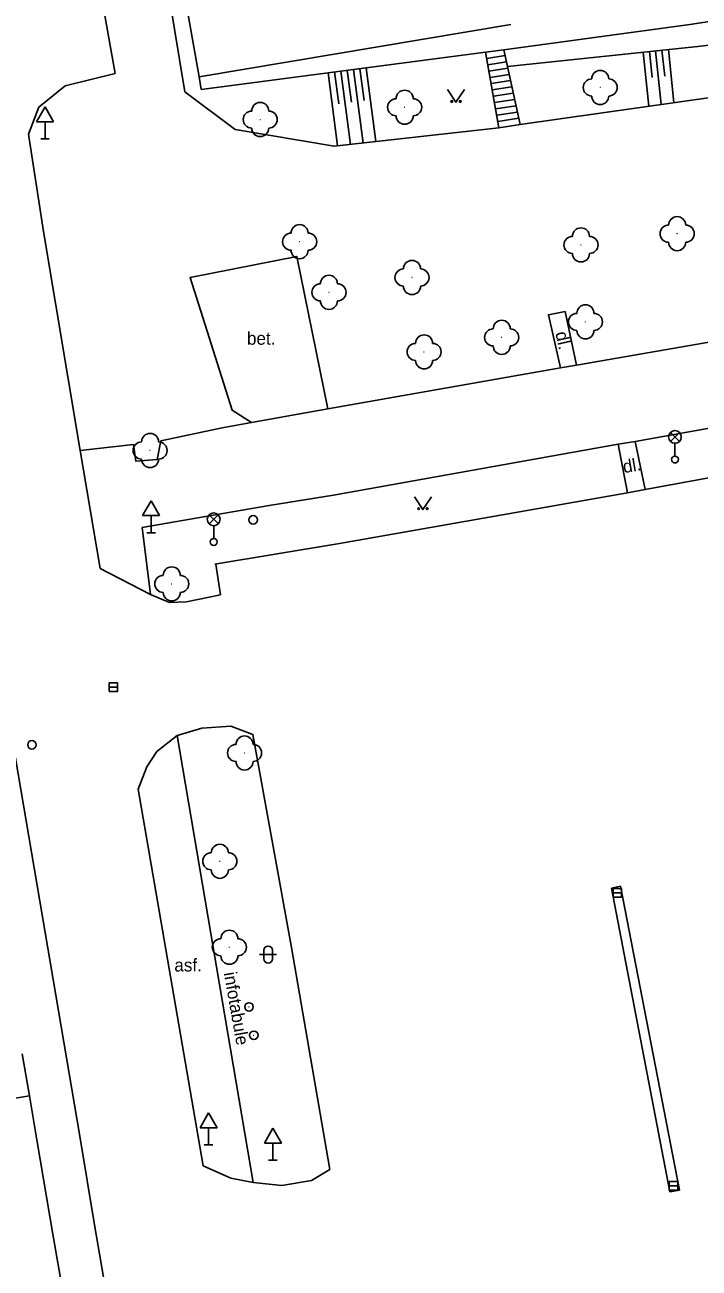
# Model space of a CAD drawing. Extents: x -737812 to -729375, y -1123000 to -1115500.
# Drawn here: x -735552.1 to -735512.5, y -1119084 to -1119011.1 of the extents above; entities that cross this region are included whole.
import ezdxf

# ---------------------------------------------------------------- set-up
doc = ezdxf.new("R2010")
doc.units = 0
for name, color, linetype in [('Doplněk polohopisu', 7, 'Continuous'), ('Doplňkové značky', 7, 'Continuous'), ('Hranice - ploty_ zdi', 7, 'Continuous'), ('Komunikace', 7, 'Continuous'), ('Pomocné popisy', 7, 'Continuous'), ('Povr_ zn_ inž_ sítí - el_', 7, 'Continuous'), ('Povr_ zn_ inž_ sítí - kan_', 7, 'Continuous'), ('Povr_ zn_ inž_ sítí - vod_', 7, 'Continuous'), ('Stavební objekty', 7, 'Continuous'), ('Výškopis', 7, 'Continuous'), ('Zeleň', 7, 'Continuous'), ('Značky druhů pozemků', 7, 'Continuous')]:
    doc.layers.add(name, color=color, linetype=linetype)

msp = doc.modelspace()

# ---------------------------------------------------------------- linework, layer by layer
at = {"layer": 'Doplněk polohopisu'}
for p, q in [((-735542.68, -1119015.07), (-735544.53, -1119003.74)), ((-735545.17, -1119040.61), (-735540.89, -1119039.86)), ((-735544.68, -1119044.53), (-735545.17, -1119040.61)), ((-735538.66, -1119079), (-735543.13, -1119052.8)), ((-735551.78, -1119073.91), (-735580.95, -1119078.83))]:
    msp.add_line(p, q, dxfattribs=at)
for points in [[(-735538.76, -1119034.45), (-735539.9, -1119033.73), (-735542.36, -1119025.94), (-735536.11, -1119024.71), (-735534.29, -1119033.65)], [(-735519.7, -1119031.08), (-735502.69, -1119028.14), (-735488.57, -1119025.74), (-735486.99, -1119025.47)], [(-735516.27, -1119035.56), (-735501.13, -1119032.85), (-735484.4, -1119029.88), (-735468.21, -1119026.97)], [(-735520.65, -1119031.24), (-735521.35, -1119028.13), (-735520.37, -1119027.95), (-735519.7, -1119031.08)], [(-735534.29, -1119033.65), (-735520.65, -1119031.24)], [(-735520.65, -1119031.24), (-735519.7, -1119031.08)], [(-735538.76, -1119034.45), (-735534.29, -1119033.65)], [(-735538.76, -1119034.45), (-735540.48, -1119034.77), (-735544.08, -1119035.52), (-735544.3, -1119036.61), (-735545.55, -1119036.71), (-735545.69, -1119035.74), (-735548.81, -1119036.09)], [(-735540.89, -1119039.86), (-735537.72, -1119039.32), (-735533.96, -1119038.7), (-735517.25, -1119035.72)], [(-735517.25, -1119035.72), (-735516.27, -1119035.56)], [(-735517.25, -1119035.72), (-735516.72, -1119038.58)], [(-735516.27, -1119035.56), (-735515.67, -1119038.37)], [(-735517.65, -1119061.75), (-735517.12, -1119061.62)], [(-735517.65, -1119061.75), (-735514.22, -1119079.55)], [(-735513.67, -1119079.44), (-735517.12, -1119061.62)], [(-735551.78, -1119073.91), (-735551.34, -1119076.62), (-735550.42, -1119082.02), (-735549.8, -1119085.5)], [(-735514.22, -1119079.55), (-735513.67, -1119079.44)]]:
    msp.add_lwpolyline(points, dxfattribs=at)
at = {"layer": 'Doplňkové značky'}
for p, q in [((-735550.87, -1119015.954), (-735551.37, -1119016.82)), ((-735550.87, -1119015.954), (-735550.37, -1119016.82)), ((-735551.37, -1119016.82), (-735550.37, -1119016.82)), ((-735550.87, -1119017.82), (-735550.87, -1119016.82)), ((-735551.12, -1119017.82), (-735550.62, -1119017.82)), ((-735544.65, -1119039.044), (-735545.15, -1119039.91)), ((-735544.65, -1119039.044), (-735544.15, -1119039.91)), ((-735545.15, -1119039.91), (-735544.15, -1119039.91)), ((-735544.65, -1119040.91), (-735544.65, -1119039.91)), ((-735544.9, -1119040.91), (-735544.4, -1119040.91)), ((-735541.28, -1119074.924), (-735541.78, -1119075.79)), ((-735541.28, -1119074.924), (-735540.78, -1119075.79)), ((-735541.78, -1119075.79), (-735540.78, -1119075.79)), ((-735541.28, -1119076.79), (-735541.28, -1119075.79)), ((-735537.51, -1119075.824), (-735538.01, -1119076.69)), ((-735537.51, -1119075.824), (-735537.01, -1119076.69)), ((-735538.01, -1119076.69), (-735537.01, -1119076.69)), ((-735537.51, -1119077.69), (-735537.51, -1119076.69)), ((-735541.53, -1119076.79), (-735541.03, -1119076.79)), ((-735537.76, -1119077.69), (-735537.26, -1119077.69))]:
    msp.add_line(p, q, dxfattribs=at)
for centre, radius in [((-735538.91, -1119068.71), 0.25), ((-735538.91, -1119068.71), 0.0005), ((-735538.63, -1119070.37), 0.25), ((-735538.63, -1119070.37), 0.0005)]:
    msp.add_circle(centre, radius, dxfattribs=at)
at = {"layer": 'Hranice - ploty_ zdi'}
msp.add_line((-735552.22, -1119071.46), (-735551.78, -1119073.91), dxfattribs=at)
for points in [[(-735541.84, -1119014.18), (-735541.71, -1119014.92), (-735525.03, -1119012.75), (-735523.96, -1119012.61), (-735513.06, -1119011.12), (-735502.58, -1119009.49), (-735498.38, -1119008.85), (-735492.13, -1119007.49), (-735491.76, -1119007.38)], [(-735523.01, -1119016.98), (-735523.75, -1119013.59), (-735523.96, -1119012.61)], [(-735524.25, -1119017.17), (-735525.03, -1119012.75)], [(-735524.97, -1119013.11), (-735523.89, -1119012.94)], [(-735524.9, -1119013.48), (-735523.81, -1119013.31)], [(-735524.84, -1119013.85), (-735523.73, -1119013.68)], [(-735524.77, -1119014.22), (-735523.65, -1119014.04)], [(-735524.71, -1119014.58), (-735523.57, -1119014.41)], [(-735524.64, -1119014.95), (-735523.49, -1119014.78)], [(-735524.58, -1119015.32), (-735523.41, -1119015.15)], [(-735524.51, -1119015.69), (-735523.33, -1119015.51)], [(-735524.45, -1119016.06), (-735523.25, -1119015.88)], [(-735524.38, -1119016.43), (-735523.17, -1119016.25)], [(-735524.32, -1119016.8), (-735523.09, -1119016.61)], [(-735524.25, -1119017.17), (-735523.01, -1119016.98)]]:
    msp.add_lwpolyline(points, dxfattribs=at)
at = {"layer": 'Komunikace'}
for p, q in [((-735546.76, -1119013.99), (-735548.45, -1119004.37)), ((-735549.69, -1119014.71), (-735546.76, -1119013.99)), ((-735551.23, -1119015.96), (-735549.69, -1119014.71)), ((-735551.84, -1119017.54), (-735551.23, -1119015.96)), ((-735550.96, -1119023.26), (-735551.84, -1119017.54)), ((-735548.81, -1119036.09), (-735550.96, -1119023.26)), ((-735547.64, -1119043), (-735548.81, -1119036.09)), ((-735544.68, -1119044.53), (-735547.64, -1119043)), ((-735540.85, -1119042.76), (-735540.58, -1119044.56)), ((-735543.57, -1119045), (-735544.68, -1119044.53)), ((-735540.58, -1119044.56), (-735542.58, -1119044.96)), ((-735542.58, -1119044.96), (-735543.57, -1119045)), ((-735544.31, -1119053.73), (-735543.13, -1119052.8)), ((-735544.9, -1119054.64), (-735544.31, -1119053.73)), ((-735545.4, -1119055.94), (-735544.9, -1119054.64)), ((-735541.59, -1119078.03), (-735545.4, -1119055.94)), ((-735548.84, -1119076.28), (-735547.95, -1119081.59)), ((-735541.59, -1119078.03), (-735539.98, -1119078.75)), ((-735539.98, -1119078.75), (-735538.66, -1119079)), ((-735538.66, -1119079), (-735536.98, -1119079.18)), ((-735547.95, -1119081.59), (-735544.62, -1119100.89))]:
    msp.add_line(p, q, dxfattribs=at)
for points in [[(-735548.84, -1119076.28), (-735554.03, -1119045.87), (-735554.28, -1119044.41), (-735555.15, -1119039.28), (-735555.39, -1119037.87), (-735558.35, -1119020.19), (-735558.66, -1119019.31), (-735559.37, -1119018.02), (-735560.33, -1119017.09), (-735561.84, -1119015.85), (-735562.57, -1119015.32), (-735563.99, -1119014.65), (-735565.29, -1119014.41), (-735566.69, -1119014.34)], [(-735515.67, -1119038.37), (-735500.54, -1119035.6), (-735484.79, -1119032.8), (-735467.75, -1119029.83)], [(-735516.72, -1119038.58), (-735533.6, -1119041.54), (-735540.91, -1119042.76)], [(-735516.72, -1119038.58), (-735515.67, -1119038.37)], [(-735543.13, -1119052.8), (-735541.67, -1119052.37)], [(-735534.17, -1119078.24), (-735536.42, -1119065.22), (-735538.68, -1119052.73), (-735539.98, -1119052.25), (-735541.67, -1119052.37)], [(-735536.98, -1119079.18), (-735535.25, -1119078.89), (-735534.17, -1119078.24)]]:
    msp.add_lwpolyline(points, dxfattribs=at)
at = {"layer": 'Povr_ zn_ inž_ sítí - el_'}
for p, q in [((-735514.194, -1119035.558), (-735513.666, -1119035.03)), ((-735513.658, -1119035.555), (-735514.186, -1119035.026)), ((-735513.93, -1119035.67), (-735513.93, -1119036.42)), ((-735541.244, -1119040.388), (-735540.716, -1119039.86)), ((-735540.708, -1119040.385), (-735541.236, -1119039.856)), ((-735540.98, -1119040.5), (-735540.98, -1119041.25))]:
    msp.add_line(p, q, dxfattribs=at)
for centre, radius in [((-735513.93, -1119035.295), 0.375), ((-735513.93, -1119036.62), 0.2), ((-735540.98, -1119040.125), 0.375), ((-735540.98, -1119041.45), 0.2)]:
    msp.add_circle(centre, radius, dxfattribs=at)
at = {"layer": 'Povr_ zn_ inž_ sítí - kan_'}
for p, q in [((-735547.12, -1119049.96), (-735546.62, -1119049.96)), ((-735517.56, -1119062.02), (-735517.06, -1119062.02)), ((-735514.26, -1119079.2), (-735513.76, -1119079.2))]:
    msp.add_line(p, q, dxfattribs=at)
for points in [[(-735547.12, -1119050.211), (-735546.62, -1119050.211), (-735546.62, -1119049.71), (-735547.12, -1119049.71)], [(-735517.56, -1119062.271), (-735517.06, -1119062.271), (-735517.06, -1119061.77), (-735517.56, -1119061.77)], [(-735514.26, -1119079.451), (-735513.76, -1119079.451), (-735513.76, -1119078.95), (-735514.26, -1119078.95)]]:
    msp.add_lwpolyline(points, close=True, dxfattribs=at)
at = {"layer": 'Povr_ zn_ inž_ sítí - vod_'}
for centre in [(-735538.67, -1119040.15), (-735551.64, -1119053.34)]:
    msp.add_circle(centre, 0.25, dxfattribs=at)
at = {"layer": 'Stavební objekty'}
msp.add_lwpolyline([(-735523.55, -1119011.11), (-735541.84, -1119014.18), (-735543.7, -1119003.61), (-735544.68, -1118997.9), (-735547.14, -1118983.23), (-735547.15, -1118983.04), (-735546.18, -1118982.88), (-735547.11, -1118977.42), (-735548.04, -1118977.58), (-735548.09, -1118977.44), (-735548.11, -1118977.1)], dxfattribs=at)
at = {"layer": 'Výškopis'}
for p, q in [((-735514.53, -1119014.14), (-735514.69, -1119012.63)), ((-735513.99, -1119015.7), (-735514.31, -1119012.59)), ((-735515.47, -1119015.91), (-735515.8, -1119012.75)), ((-735515.27, -1119014.22), (-735515.43, -1119012.71)), ((-735514.73, -1119015.8), (-735515.06, -1119012.67)), ((-735533.71, -1119018.24), (-735534.26, -1119013.95)), ((-735533.65, -1119015.77), (-735533.89, -1119013.9)), ((-735532.96, -1119018.15), (-735533.52, -1119013.85)), ((-735532.9, -1119015.68), (-735533.15, -1119013.81)), ((-735532.22, -1119018.07), (-735532.78, -1119013.76)), ((-735532.16, -1119015.58), (-735532.4, -1119013.71)), ((-735531.47, -1119017.98), (-735532.03, -1119013.66))]:
    msp.add_line(p, q, dxfattribs=at)
for points in [[(-735491.79, -1119009.1), (-735502.07, -1119011.15), (-735512.59, -1119012.41), (-735523.75, -1119013.59)], [(-735523.01, -1119016.98), (-735511.41, -1119015.33), (-735501.38, -1119013.61), (-735490.8, -1119011.17)], [(-735524.25, -1119017.17), (-735533.92, -1119018.26), (-735539.73, -1119017.28), (-735542.68, -1119015.07)]]:
    msp.add_lwpolyline(points, dxfattribs=at)
at = {"layer": 'Zeleň'}
for centre in [(-735518.31, -1119014.81), (-735529.78, -1119015.97), (-735538.25, -1119016.69), (-735513.8, -1119023.38), (-735535.94, -1119023.85), (-735519.44, -1119024.04), (-735529.35, -1119025.95), (-735534.22, -1119026.82), (-735519.18, -1119028.55), (-735524.09, -1119029.46), (-735528.64, -1119030.31), (-735544.71, -1119036.09), (-735543.44, -1119043.91), (-735539.17, -1119053.82), (-735540.62, -1119060.17), (-735540.06, -1119065.21)]:
    msp.add_circle(centre, 0.0005, dxfattribs=at)
for centre, start, end in [((-735518.31, -1119014.31), 0, 179.99999), ((-735518.81, -1119014.81), 89.99999, 269.99999), ((-735517.81, -1119014.81), 270, 89.99999), ((-735530.28, -1119015.97), 89.99999, 269.99999), ((-735529.78, -1119015.47), 0, 179.99999), ((-735529.28, -1119015.97), 270, 89.99999), ((-735518.31, -1119015.31), 179.99999, 359.99999), ((-735538.75, -1119016.69), 89.99999, 269.99999), ((-735538.25, -1119016.19), 0, 179.99999), ((-735537.75, -1119016.69), 270, 89.99999), ((-735529.78, -1119016.47), 179.99999, 359.99999), ((-735538.25, -1119017.19), 179.99999, 359.99999), ((-735513.8, -1119022.88), 0, 179.99999), ((-735536.44, -1119023.85), 89.99999, 269.99999), ((-735535.94, -1119023.35), 0, 179.99999), ((-735535.44, -1119023.85), 270, 89.99999), ((-735519.94, -1119024.04), 89.99999, 269.99999), ((-735519.44, -1119023.54), 0, 179.99999), ((-735518.94, -1119024.04), 270, 89.99999), ((-735514.3, -1119023.38), 89.99999, 269.99999), ((-735513.3, -1119023.38), 270, 89.99999), ((-735513.8, -1119023.88), 179.99999, 359.99999), ((-735535.94, -1119024.35), 179.99999, 359.99999), ((-735529.35, -1119025.45), 0, 179.99999), ((-735519.44, -1119024.54), 179.99999, 359.99999), ((-735529.85, -1119025.95), 89.99999, 269.99999), ((-735528.85, -1119025.95), 270, 89.99999), ((-735534.72, -1119026.82), 89.99999, 269.99999), ((-735534.22, -1119026.32), 0, 179.99999), ((-735533.72, -1119026.82), 270, 89.99999), ((-735529.35, -1119026.45), 179.99999, 359.99999), ((-735534.22, -1119027.32), 179.99999, 359.99999), ((-735519.18, -1119028.05), 0, 179.99999), ((-735524.09, -1119028.96), 0, 179.99999), ((-735519.68, -1119028.55), 89.99999, 269.99999), ((-735518.68, -1119028.55), 270, 89.99999), ((-735528.64, -1119029.81), 0, 179.99999), ((-735524.59, -1119029.46), 89.99999, 269.99999), ((-735523.59, -1119029.46), 270, 89.99999), ((-735519.18, -1119029.05), 179.99999, 359.99999), ((-735529.14, -1119030.31), 89.99999, 269.99999), ((-735528.14, -1119030.31), 270, 89.99999), ((-735524.09, -1119029.96), 179.99999, 359.99999), ((-735528.64, -1119030.81), 179.99999, 359.99999), ((-735544.71, -1119035.59), 0, 179.99999), ((-735545.21, -1119036.09), 89.99999, 269.99999), ((-735544.21, -1119036.09), 270, 89.99999), ((-735544.71, -1119036.59), 179.99999, 359.99999), ((-735543.44, -1119043.41), 0, 179.99999), ((-735543.94, -1119043.91), 89.99999, 269.99999), ((-735542.94, -1119043.91), 270, 89.99999), ((-735543.44, -1119044.41), 179.99999, 359.99999), ((-735539.67, -1119053.82), 89.99999, 269.99999), ((-735539.17, -1119053.32), 0, 179.99999), ((-735538.67, -1119053.82), 270, 89.99999), ((-735539.17, -1119054.32), 179.99999, 359.99999), ((-735540.62, -1119059.67), 0, 179.99999), ((-735541.12, -1119060.17), 89.99999, 269.99999), ((-735540.12, -1119060.17), 270, 89.99999), ((-735540.62, -1119060.67), 179.99999, 359.99999), ((-735540.06, -1119064.71), 0, 179.99999), ((-735540.56, -1119065.21), 89.99999, 269.99999), ((-735539.56, -1119065.21), 270, 89.99999), ((-735540.06, -1119065.71), 179.99999, 359.99999)]:
    msp.add_arc(centre, 0.5, start, end, dxfattribs=at)
at = {"layer": 'Značky druhů pozemků'}
for p, q in [((-735538.29, -1119065.64), (-735537.29, -1119065.64)), ((-735538.04, -1119065.89), (-735538.04, -1119065.39)), ((-735537.54, -1119065.89), (-735537.54, -1119065.39))]:
    msp.add_line(p, q, dxfattribs=at)
for points in [[(-735527.27, -1119014.93), (-735526.77, -1119015.68), (-735526.27, -1119014.93)], [(-735529.21, -1119038.8), (-735528.71, -1119039.55), (-735528.21, -1119038.8)]]:
    msp.add_lwpolyline(points, dxfattribs=at)
for centre in [(-735527.02, -1119015.63), (-735526.52, -1119015.63), (-735528.96, -1119039.5), (-735528.46, -1119039.5)]:
    msp.add_circle(centre, 0.05, dxfattribs=at)
for centre, start, end in [((-735537.79, -1119065.39), 0, 179.99999), ((-735537.79, -1119065.89), 179.99999, 359.99999)]:
    msp.add_arc(centre, 0.25, start, end, dxfattribs=at)

# ---------------------------------------------------------------- texts
at = {"layer": 'Pomocné popisy'}
for s, p in [('bet.', (-735539.03, -1119029.89)), ('asf.', (-735543.29, -1119066.63))]:
    msp.add_text(s, height=0.75, dxfattribs=at).set_placement(p)
for s, rotation, p in [('dl.', 282.68477, (-735520.95, -1119029.2)), ('dl.', 9.71619, (-735516.92, -1119037.42)), ('infotabule', 280.02592, (-735540.39, -1119066.72))]:
    msp.add_text(s, height=0.75, rotation=rotation, dxfattribs=at).set_placement(p)

doc.saveas('drawing.dxf')
